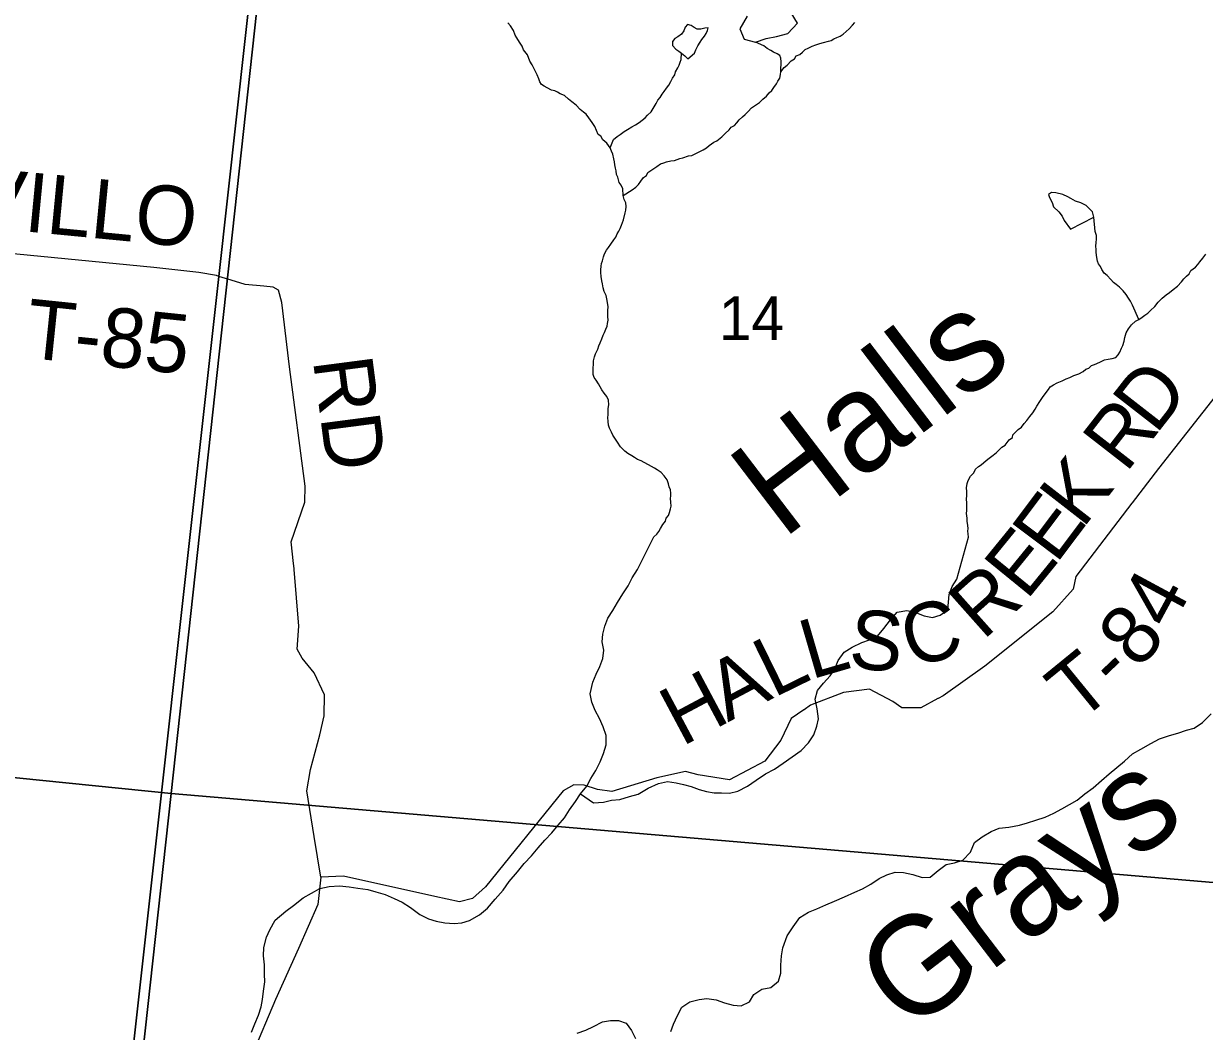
# Model space of a CAD drawing. Extents: x 1310247 to 1664935, y 284496 to 704931.
# Drawn here: x 1499571 to 1505539, y 502691 to 507787 of the extents above; entities that cross this region are included whole.
import ezdxf

# ---------------------------------------------------------------- set-up
doc = ezdxf.new("R2010")
doc.units = 0
for name, color, linetype in [('GM_X_Adjacent_County', 7, 'Continuous'), ('GM_X_County', 7, 'Continuous'), ('GM_X_County_Subdivision_Text', 7, 'Continuous'), ('GM_X_Minor_Lake_Text', 7, 'Continuous'), ('GM_X_Minor_River', 7, 'Continuous'), ('GM_X_Minor_River_Text', 7, 'Continuous'), ('GM_X_Township_Subdivision', 7, 'Continuous'), ('GM_X_US_Location', 7, 'Continuous')]:
    doc.layers.add(name, color=color, linetype=linetype)

msp = doc.modelspace()

# ---------------------------------------------------------------- linework, layer by layer
at = {"layer": 'GM_X_Adjacent_County'}
for points in [[(1500871.9, 509344), (1500557.4, 506509), (1500079, 502198), (1499979.4, 501300.2), (1499932.4, 501290.5), (1499854, 501290), (1499661.2, 501270.8), (1499583.4, 501268.6), (1499486.8, 501284.1)], [(1500079, 502198), (1500557.4, 506509), (1500871.9, 509344)]]:
    msp.add_lwpolyline(points, dxfattribs=at)
at = {"layer": 'GM_X_County'}
for points in [[(1495825.8, 509911.6), (1500914.6, 509372.6), (1500316.1, 503893.5), (1495258.9, 504406.3)], [(1500914.6, 509372.6), (1506128.6, 508801.3), (1505662.2, 503437.3), (1500316.1, 503893.5)]]:
    msp.add_lwpolyline(points, close=True, dxfattribs=at)
for points in [[(1495258.9, 504406.3), (1500316.1, 503893.5), (1500040.8, 501371.2), (1500018.6, 501361.6), (1499952.4, 501348.9), (1499910.3, 501341.7), (1499840.3, 501341), (1499720.3, 501341.2), (1499666.4, 501346.2), (1499566.5, 501350.1)], [(1500040.8, 501371.2), (1500316.1, 503893.5), (1505662.2, 503437.3)]]:
    msp.add_lwpolyline(points, dxfattribs=at)
at = {"layer": 'GM_X_County_Subdivision_Text'}
for points in [[(1500575.3, 506503.3), (1500557.4, 506509), (1500545.5, 506512.8), (1500456.9, 506528), (1500229.3, 506553.3), (1498444.5, 506727.6), (1498337.7, 506744.3), (1498288.3, 506757.9), (1498231.9, 506786.4), (1498164.8, 506836.3), (1498124.4, 506874.3), (1498089.4, 506927.2), (1498081.1, 506981.8), (1498106, 507202.8), (1498094.1, 507233.7), (1498068, 507264.5), (1498021.7, 507275.2), (1497131.7, 507376.8)], [(1500937.8, 505032.7), (1500935.8, 505057.3), (1500923.4, 505166.6), (1500993.2, 505368.1), (1500994.6, 505448.4), (1500914.7, 506051.9), (1500875.5, 506376.2), (1500859.7, 506438.8), (1500831.8, 506454.6), (1500785.7, 506459.7), (1500691.5, 506467.9), (1500619.4, 506489.4), (1500575.3, 506503.3)], [(1505754.6, 506106.7), (1505306.6, 505538.2), (1505173.3, 505363.6)], [(1505173.3, 505363.6), (1505172.7, 505362.9), (1504889.1, 504991.3), (1504875.1, 504927.5), (1504772.6, 504813.1), (1504428.6, 504538.8), (1504219.2, 504388.3), (1504192.7, 504374.2)], [(1501074.1, 503471.8), (1501039.9, 503676.9), (1501002.2, 503908), (1501020.3, 504016), (1501067.8, 504191.5), (1501089.6, 504287.3), (1501091.7, 504393.5), (1501039.6, 504504.7), (1500978.9, 504578), (1500953.7, 504624.5), (1500961.9, 504740.6), (1500938.4, 505026.2), (1500937.8, 505032.7)], [(1504099.3, 504328.2), (1504009.6, 504328), (1503964.1, 504358.9), (1503846.9, 504421.1), (1503714.3, 504405.6), (1503548.7, 504340.4), (1503515.5, 504317.9)], [(1504192.7, 504374.2), (1504192, 504373.9), (1504105.8, 504328.2), (1504100.5, 504328.2), (1504099.3, 504328.2)], [(1503515.5, 504317.9), (1503514.8, 504317.4), (1503451.2, 504274.1), (1503399, 504164.8), (1503316.7, 504058), (1503138.5, 503963.1), (1502980.6, 503988.1), (1502916.8, 504005.3), (1502771.8, 503973.8), (1502543.9, 503903.8), (1502472, 503915.2), (1502404.2, 503936.5), (1502352.1, 503937.4), (1502297.4, 503908.4), (1501905.3, 503422.5), (1501840, 503363.5), (1501773.5, 503346.7), (1501649.7, 503373), (1501188.5, 503475.7), (1501074.1, 503471.8), (1501057.5, 503333.8), (1500961, 503111.1), (1500843.8, 502852.6), (1500724.2, 502570.2)]]:
    msp.add_lwpolyline(points, dxfattribs=at)
at = {"layer": 'GM_X_Minor_River'}
for points in [[(1503228.5, 507824.5), (1503190.8, 507761.2), (1503213.6, 507708.4), (1503269.5, 507693), (1503324.2, 507711.8), (1503376.7, 507722.6), (1503433.3, 507737.2), (1503482.8, 507790.2), (1503449.9, 507841.2), (1503445.2, 507895.5), (1503446.6, 507949.7), (1503425.7, 508002.4), (1503375.4, 507999.6), (1503324.1, 507954.6), (1503297.6, 507939.2)], [(1502959.5, 507767.7), (1502945.8, 507778.2), (1502925.8, 507782.8), (1502915.3, 507769.1), (1502908.7, 507751.3), (1502896.1, 507733.6), (1502877.5, 507720.2), (1502863.2, 507712.6), (1502850.6, 507697), (1502850, 507677), (1502867.5, 507658.4), (1502883.2, 507647.9), (1502896.9, 507637.4), (1502912.6, 507624.9), (1502928.1, 507608.4)], [(1502928.1, 507608.4), (1502961.2, 507637.5), (1502967.8, 507655.3), (1502978.5, 507675), (1502991.2, 507692.6), (1502999.6, 507706.4), (1503012.3, 507724), (1503020.8, 507737.8), (1503027.3, 507751.6), (1503031.7, 507765.5), (1503013.6, 507764.1), (1502993.3, 507758.7), (1502975.3, 507759.2), (1502959.5, 507767.7), (1502945.8, 507778.2), (1502925.8, 507782.8), (1502915.3, 507769.1), (1502908.7, 507751.3), (1502896.1, 507733.6), (1502877.5, 507720.2), (1502863.2, 507712.6), (1502850.6, 507697), (1502850, 507677), (1502867.5, 507658.4), (1502883.2, 507647.9), (1502896.9, 507637.4), (1502912.6, 507624.9), (1502928.1, 507608.4)], [(1502928.1, 507608.4), (1502961.2, 507637.5), (1502967.8, 507655.3), (1502978.5, 507675), (1502991.2, 507692.6), (1502999.6, 507706.4), (1503012.3, 507724), (1503020.8, 507737.8), (1503027.3, 507751.6), (1503031.7, 507765.5), (1503013.6, 507764.1), (1502993.3, 507758.7), (1502975.3, 507759.2), (1502959.5, 507767.7)]]:
    msp.add_lwpolyline(points, dxfattribs=at)
at = {"layer": 'GM_X_Minor_River_Text'}
for points in [[(1502611, 506830.8), (1502615.5, 506844.7), (1502616.1, 506862.7), (1502614.7, 506880.8), (1502607.2, 506897.1), (1502601.8, 506917.3), (1502599, 506951.4), (1502591.5, 506969.7), (1502581.9, 506984), (1502574.8, 507010.2), (1502567.2, 507024.5), (1502565.8, 507042.6), (1502562.3, 507056.7), (1502558.8, 507072.9), (1502557.3, 507088.9), (1502553.7, 507103.1), (1502548.5, 507127.3), (1502542.9, 507141.5), (1502535.5, 507159.7), (1502518.2, 507182.3), (1502498.6, 507199), (1502489.2, 507217.3), (1502475.4, 507225.7), (1502466, 507246), (1502458.7, 507266.3), (1502445.3, 507286.7), (1502428, 507311.3), (1502414.5, 507329.8), (1502400.8, 507340.2), (1502383.2, 507352.8), (1502363.8, 507375.4), (1502342.3, 507392.1), (1502324.6, 507404.7), (1502305.1, 507423.3), (1502283.3, 507432), (1502269.5, 507440.4), (1502255.7, 507446.9), (1502239.7, 507451.4), (1502218, 507462.1), (1502202.2, 507470.6), (1502188.4, 507479), (1502180.8, 507493.3), (1502175.3, 507507.5), (1502165.9, 507527.8), (1502156.5, 507548.1), (1502149, 507562.4), (1502141.5, 507578.6), (1502130, 507597), (1502117, 507629.5), (1502097.7, 507654.1), (1502090.3, 507672.4), (1502076.9, 507692.8), (1502063.6, 507715.3), (1502056, 507729.5), (1502046.7, 507751.8), (1502031.5, 507776.4), (1502017.9, 507790.8)], [(1503398.1, 507543.8), (1503414.9, 507565.3), (1503429.4, 507576.9), (1503450.2, 507598.3), (1503466.6, 507609.8), (1503475.1, 507623.6), (1503493.5, 507631), (1503507.9, 507642.6), (1503520.4, 507656.2), (1503536.7, 507663.8), (1503557.1, 507673.1), (1503575.5, 507680.6), (1503595.7, 507686), (1503614, 507691.4), (1503638.4, 507698.7), (1503652.5, 507702.2), (1503666.9, 507709.8), (1503681.2, 507717.4), (1503697.4, 507722.9), (1503713.9, 507734.4), (1503728.4, 507748), (1503742.9, 507761.6), (1503759.6, 507779.1), (1503772.1, 507792.7)], [(1502601.8, 506917.3), (1502647, 506945.9), (1502665.5, 506959.4), (1502678, 506973), (1502690.7, 506990.6), (1502703.3, 507008.3), (1502719.8, 507019.8), (1502726.2, 507033.6), (1502750.9, 507050.9), (1502771.5, 507064.3), (1502790, 507077.8), (1502806.3, 507083.3), (1502820.5, 507088.8), (1502842.8, 507094.1), (1502860.9, 507095.6), (1502887.3, 507104.8), (1502903.5, 507108.3), (1502932, 507119.4), (1502948.1, 507120.9), (1502964.5, 507128.5), (1502989, 507139.7), (1503005.3, 507149.2), (1503021.7, 507158.7), (1503036.2, 507170.3), (1503058.9, 507187.6), (1503075.2, 507195.1), (1503099.9, 507214.4), (1503116.6, 507232), (1503137.2, 507249.3), (1503147.7, 507263), (1503164.1, 507272.5), (1503176.6, 507286.2), (1503187.1, 507299.9), (1503203.7, 507315.4), (1503218.2, 507327), (1503232.8, 507342.6), (1503249.5, 507362.1), (1503270, 507375.5), (1503290.6, 507388.9), (1503307.1, 507404.4), (1503325.7, 507419.8), (1503338.4, 507437.5), (1503352.8, 507449), (1503363.4, 507464.8), (1503376, 507482.4), (1503382.5, 507496.2), (1503393.1, 507511.9), (1503395.7, 507529.9), (1503398.1, 507543.8), (1503398.7, 507561.8), (1503399.3, 507579.8), (1503399.8, 507593.9), (1503398.4, 507611.9), (1503392.8, 507626.1), (1503379, 507634.6), (1503361.2, 507643.1), (1503347.4, 507651.6), (1503329.7, 507662.1), (1503312.1, 507674.7), (1503269.5, 507693)], [(1502535.5, 507159.7), (1502553, 507201.3), (1502571.6, 507216.7), (1502585.9, 507226.3), (1502606.5, 507241.7), (1502622.9, 507251.2), (1502645.5, 507264.5), (1502663.9, 507276), (1502682.4, 507287.4), (1502696.8, 507299), (1502713.3, 507310.5), (1502723.8, 507324.2), (1502742.5, 507341.7), (1502753, 507357.4), (1502767.9, 507383), (1502776.6, 507400.7), (1502789.1, 507414.4), (1502797.6, 507430.1), (1502808.1, 507443.8), (1502820.8, 507461.5), (1502831.3, 507475.2), (1502842, 507494.9), (1502850.5, 507510.6), (1502863.2, 507528.3), (1502865.7, 507544.2), (1502878.4, 507563.9), (1502884.9, 507577.7), (1502889.4, 507591.6), (1502893.8, 507605.5), (1502896.9, 507637.4)], [(1504980.6, 506807.8), (1504973.3, 506836), (1504941.9, 506866.9), (1504914.1, 506881.6), (1504888.2, 506890.2), (1504864.4, 506902.9), (1504848.6, 506911.3), (1504822.8, 506923.9), (1504788.8, 506930.8), (1504766.7, 506933.3), (1504750.4, 506923.7), (1504756.1, 506907.5), (1504769.5, 506883.1), (1504777, 506860.9)], [(1504777, 506860.9), (1504802.5, 506836.2), (1504820.1, 506813.7), (1504829.6, 506791.4), (1504862.7, 506748.5), (1504980.6, 506807.8)], [(1502674.3, 505026.5), (1502755.8, 505191.5), (1502772.3, 505205), (1502780.8, 505218.7), (1502789.4, 505234.5), (1502802.1, 505254.1), (1502814.7, 505271.8), (1502819.2, 505285.7), (1502829.7, 505299.4), (1502836.2, 505315.2), (1502840.8, 505333.1), (1502843.3, 505347), (1502842, 505367.1), (1502840.6, 505385.2), (1502843, 505399.1), (1502841.5, 505413.2), (1502840, 505429.3), (1502834.5, 505445.5), (1502831, 505459.6), (1502823.6, 505479.9), (1502808.2, 505500.4), (1502792.7, 505516.9), (1502773.1, 505531.5), (1502759.3, 505540), (1502729.7, 505556.9), (1502707.9, 505567.6), (1502692.2, 505576.1), (1502674.3, 505582.7), (1502658.6, 505593.2), (1502644.8, 505601.6), (1502625.1, 505614.2), (1502609.4, 505624.7), (1502588, 505647.4), (1502572.7, 505670), (1502559.3, 505690.4), (1502549.8, 505706.7), (1502542.2, 505721), (1502532.8, 505741.3), (1502527.4, 505757.5), (1502525.9, 505775.6), (1502524.6, 505795.6), (1502525.1, 505809.7), (1502525.7, 505827.7), (1502526.1, 505841.7), (1502528.7, 505859.6), (1502527.5, 505883.7), (1502518.1, 505902), (1502504.5, 505918.5), (1502493, 505934.9), (1502485.5, 505951.1), (1502476, 505965.5), (1502464.5, 505983.8), (1502454.9, 505998.2), (1502449.4, 506012.4), (1502450, 506030.4), (1502450.4, 506044.4), (1502451.1, 506064.4), (1502451.7, 506082.4), (1502456.4, 506102.3), (1502460.9, 506118.2), (1502473.7, 506141.8), (1502478.3, 506157.7), (1502484.8, 506173.5), (1502493.5, 506193.3), (1502500.1, 506211.1), (1502506.6, 506225), (1502513.3, 506242.8), (1502519.7, 506256.6), (1502522.2, 506270.6), (1502524.8, 506288.5), (1502523.4, 506306.6), (1502523.9, 506320.6), (1502524.4, 506336.6), (1502525, 506354.6), (1502521.7, 506376.8), (1502518.3, 506394.9), (1502514.9, 506413), (1502505.5, 506433.4), (1502500.1, 506451.6), (1502496.7, 506471.7), (1502493.2, 506485.8), (1502489.9, 506508), (1502488.5, 506528.1), (1502489, 506542.1), (1502489.6, 506560.1), (1502492.1, 506574), (1502496.5, 506587.9), (1502501.2, 506607.8), (1502507.8, 506623.6), (1502516.4, 506641.4), (1502526.9, 506655.1), (1502539.5, 506672.7), (1502554.3, 506694.3), (1502564.8, 506708), (1502571.3, 506723.9), (1502579.8, 506737.6), (1502586.3, 506751.5), (1502592.9, 506767.3), (1502597.3, 506781.2), (1502603.8, 506795), (1502611, 506830.8)], [(1505207.3, 506291.8), (1505175.5, 506362.9), (1505166.2, 506383.2), (1505154.6, 506399.6), (1505143.2, 506418), (1505127.7, 506436.5), (1505110.3, 506455.1), (1505092.6, 506467.7), (1505078.9, 506478.1), (1505065.3, 506492.5), (1505047.9, 506513.1), (1505032.2, 506525.6), (1505020.8, 506544), (1505013.2, 506558.3), (1505003.6, 506572.6), (1504998.1, 506586.8), (1504994.7, 506604.9), (1504991.4, 506629.1), (1504992, 506645.1), (1504990.5, 506661.2), (1504991.2, 506681.2), (1504993.7, 506697.1), (1504994.3, 506715.1), (1504986.9, 506735.4), (1504980.6, 506807.8)], [(1504288.5, 504978.7), (1504347.1, 505190.4), (1504345.7, 505206.5), (1504344.1, 505220.5), (1504344.6, 505234.5), (1504343, 505248.6), (1504339.7, 505270.8), (1504340.3, 505286.8), (1504337.1, 505310.9), (1504337.5, 505324.9), (1504338.4, 505351), (1504338.8, 505365), (1504337.4, 505381), (1504338.1, 505403), (1504338.7, 505421), (1504337.3, 505439.1), (1504340, 505461.1), (1504344.6, 505477), (1504357.3, 505498.6), (1504374, 505516.1), (1504382.6, 505533.9), (1504397.1, 505547.5), (1504411.5, 505557), (1504436.3, 505578.3), (1504450.8, 505589.9), (1504471.4, 505605.3), (1504487.9, 505618.8), (1504514.9, 505646), (1504531.3, 505655.5), (1504552.3, 505682.9), (1504568.7, 505694.5), (1504571.2, 505708.4), (1504598.2, 505735.6), (1504614.7, 505747.1), (1504627.3, 505764.8), (1504641.9, 505780.3), (1504656.6, 505799.9), (1504671.3, 505819.5), (1504684, 505837.1), (1504692.5, 505852.9), (1504707.4, 505876.5), (1504720.1, 505896.1), (1504734.8, 505915.7), (1504751.6, 505937.2), (1504760.1, 505951), (1504776.5, 505960.5), (1504794.9, 505970), (1504819.3, 505981.2), (1504839.7, 505990.6), (1504858.1, 505998.1), (1504878.5, 506007.5), (1504904.9, 506016.7), (1504925.4, 506028), (1504939.8, 506039.6), (1504954.1, 506045.2), (1504968.6, 506058.8), (1504982.8, 506064.3), (1505011.3, 506075.5), (1505033.8, 506086.8), (1505052, 506090.2), (1505072.2, 506093.6), (1505090.5, 506099.1), (1505103, 506112.7), (1505111.5, 506126.5), (1505120.2, 506146.2), (1505126.6, 506160.1), (1505133.4, 506181.9), (1505136, 506199.8), (1505142.8, 506223.7), (1505155.5, 506243.3), (1505170.3, 506264.9), (1505191, 506282.3), (1505207.3, 506291.8), (1505223.8, 506303.3), (1505238.2, 506312.9), (1505252.6, 506322.5), (1505267.1, 506336), (1505287.9, 506357.5), (1505304.7, 506379), (1505325.4, 506398.4), (1505346.1, 506415.8), (1505362.5, 506427.3), (1505381.1, 506442.7), (1505403.8, 506460.1), (1505422.6, 506481.5), (1505435.2, 506497.2), (1505447.7, 506510.8), (1505462.1, 506522.4), (1505470.7, 506538.1), (1505493.3, 506555.5), (1505505.8, 506569.1), (1505516.3, 506582.8), (1505531, 506600.4), (1505545.8, 506622)], [(1502626.8, 504945.1), (1502647.6, 504984.8), (1502674.3, 505026.5)], [(1500723.1, 502687.8), (1500739.9, 502729.7), (1500758.7, 502773.5), (1500771.4, 502815.4), (1500778.1, 502853.3), (1500782.8, 502895.4), (1500789.6, 502941.4), (1500788.3, 502981.5), (1500789, 503027.6), (1500783.8, 503073.8), (1500784.5, 503115.9), (1500799.4, 503167.8), (1500816.1, 503205.6), (1500843, 503253.3), (1500895.9, 503298.6), (1500934.5, 503328), (1500983.3, 503367.3), (1501025.9, 503390.7), (1501068.4, 503414.1), (1501114.7, 503423.4), (1501166.9, 503426.6), (1501217, 503421.8), (1501261, 503415), (1501311, 503408.2), (1501351, 503397.6), (1501398.9, 503382.8), (1501444.7, 503364), (1501484.5, 503345.3), (1501526.2, 503318.6), (1501573.7, 503281.7), (1501617.5, 503261), (1501655.4, 503248.4), (1501699.4, 503239.6), (1501747.5, 503236.9), (1501785.7, 503240.3), (1501824, 503251.7), (1501874.6, 503281), (1501915.3, 503314.4), (1501954.2, 503359.9), (1501995.1, 503405.3), (1502025.9, 503449), (1502066.9, 503498.4), (1502101.7, 503540), (1502138.4, 503579.5), (1502171.2, 503619.1), (1502206, 503658.6), (1502240.7, 503696.1), (1502273.4, 503733.7), (1502304.2, 503771.3), (1502330.9, 503811), (1502359.7, 503854.6), (1502386.4, 503892.3), (1502417.2, 503931.9), (1502437.9, 503969.7), (1502462.7, 504011.4), (1502485.5, 504055.1), (1502502.2, 504097), (1502515, 504140.9), (1502515.8, 504187), (1502500.5, 504231.3), (1502481.1, 504273.7), (1502459.7, 504314.2), (1502442.4, 504356.6), (1502435.1, 504398.8), (1502448.1, 504456.7), (1502464.8, 504498.5), (1502483.5, 504536.3), (1502498.2, 504576.2), (1502503, 504618.2), (1502495.6, 504660.5), (1502498.3, 504700.5), (1502509, 504740.5), (1502523.7, 504780.3), (1502548.5, 504820), (1502573.2, 504859.7), (1502600, 504903.4), (1502626.8, 504945.1)], [(1502386.4, 503892.3), (1502451.9, 503847.2), (1502502.1, 503850.4), (1502542.4, 503859.8), (1502584.5, 503863.1), (1502633, 503878.4), (1502677.3, 503891.7), (1502728, 503921), (1502780.5, 503944.2), (1502824.8, 503955.5), (1502868.9, 503948.8), (1502906.8, 503940.1), (1502944.8, 503929.5), (1502984.6, 503914.8), (1503022.6, 503904.2), (1503060.6, 503897.6), (1503098.7, 503897), (1503138.8, 503896.4), (1503181.1, 503905.7), (1503229.7, 503931), (1503274.3, 503962.4), (1503321, 503993.7), (1503365.5, 504017), (1503410.2, 504048.4), (1503454.9, 504079.8), (1503501.5, 504111.1), (1503538.3, 504150.6), (1503565.1, 504190.3), (1503579.8, 504234.2), (1503588.5, 504272.1), (1503581.3, 504322.4), (1503572.1, 504370.6), (1503582.9, 504414.6), (1503613.6, 504452.2), (1503648.3, 504489.7), (1503673, 504527.4), (1503687.7, 504567.3), (1503718.5, 504608.9), (1503759.1, 504634.3), (1503807.6, 504657.6), (1503846, 504671), (1503886.4, 504690.4), (1503919.1, 504728), (1503952, 504771.6), (1503986.7, 504811.1), (1504035, 504820.4), (1504075, 504811.7), (1504122.9, 504792.9), (1504164.8, 504784.2), (1504203.2, 504795.6), (1504241.7, 504823.1), (1504246.4, 504861.1), (1504249.1, 504901.1), (1504263.8, 504941), (1504288.5, 504978.7)], [(1504644.9, 503746), (1504687.3, 503759.4), (1504733.7, 503774.7), (1504778.1, 503794), (1504818.6, 503817.4), (1504857.1, 503838.9), (1504895.6, 503860.3), (1504934.2, 503891.8), (1504976.9, 503923.2), (1505019.7, 503960.6), (1505058.3, 503994), (1505097, 504025.5), (1505135.6, 504057), (1505176.4, 504094.4), (1505216.9, 504117.8), (1505267.5, 504147.1), (1505312.1, 504170.4), (1505362.5, 504187.7), (1505404.8, 504199), (1505449.2, 504214.4), (1505487.5, 504223.8), (1505530.1, 504253.2), (1505573, 504296.6)], [(1502841.7, 502690.1), (1502856.4, 502728), (1502875.2, 502771.8), (1502897.9, 502813.5), (1502938.5, 502840.9), (1502984.8, 502852.2), (1503025, 502857.6), (1503071.1, 502850.9), (1503113, 502836.2), (1503156.9, 502823.4), (1503197, 502820.8), (1503239.4, 502840.2), (1503262.1, 502877.9), (1503302.7, 502905.3), (1503347, 502912.6), (1503385.6, 502946.1), (1503398.3, 502986), (1503399, 503026.1), (1503401.8, 503074.1), (1503408.5, 503114.1), (1503429.6, 503174), (1503460.5, 503219.6), (1503493.4, 503267.2), (1503538, 503294.5), (1503580.4, 503311.9), (1503624.8, 503331.2), (1503669.3, 503350.6), (1503719.8, 503371.8), (1503772.4, 503395), (1503810.8, 503412.5), (1503853.3, 503435.8), (1503895.9, 503465.2), (1503934.3, 503482.7), (1503976.7, 503496), (1504018.8, 503495.4), (1504064.7, 503484.6), (1504112.6, 503469.8), (1504152.8, 503471.2), (1504193.5, 503504.6), (1504234.1, 503536), (1504276.4, 503543.4), (1504318.7, 503556.8), (1504357.6, 503598.2), (1504376.4, 503646), (1504415, 503675.5), (1504461.6, 503702.8), (1504502, 503718.2), (1504550.2, 503723.5), (1504604.6, 503734.6), (1504644.9, 503746)], [(1502368.1, 502681.6), (1502412.5, 502697), (1502450.9, 502716.4), (1502497.5, 502739.7), (1502537.7, 502747.1), (1502577.8, 502746.5), (1502615.7, 502733.8), (1502643.2, 502695.3), (1502664.5, 502654.8)]]:
    msp.add_lwpolyline(points, dxfattribs=at)

# ---------------------------------------------------------------- texts
at = {"layer": 'GM_X_Minor_Lake_Text'}
for s, rotation, p in [('Halls', 37.34124, (1503405.6, 505174.4)), ('Grays', 37.34128, (1504038.9, 502672.2))]:
    msp.add_text(s, height=499.99, rotation=rotation, dxfattribs=at).set_placement(p)
at = {"layer": 'GM_X_Township_Subdivision'}
for s, rotation, p in [('TROVILLO', 354.50753, (1498458.7, 506844.1)), ('T-85', 354.08426, (1499573.5, 506098.6)), ('RD', 277.43101, (1501032.8, 506086.2)), ('D', 52.10497, (1505293.8, 505704.7)), ('R', 52.10276, (1505142.4, 505510.2)), ('K', 52.11734, (1504923.6, 505229)), ('E', 53.06466, (1504789.6, 505050.7)), ('E', 50.81468, (1504639.8, 504866.6)), ('R', 41.59693, (1504419.1, 504665)), ('4', 61.63296, (1505366.5, 504713.7)), ('S', 355.19059, (1503736.4, 504529.8)), ('C', 16.66683, (1504059.5, 504525.5)), ('8', 49.55123, (1505207.7, 504516.2)), ('L', 16.24032, (1503549.8, 504470)), ('L', 26.13957, (1503361.1, 504376.1)), ('A', 27.99556, (1503130.3, 504253.3)), ('T', 39.18387, (1504902.4, 504248)), ('-', 43.67306, (1505095.6, 504406.8)), ('H', 28.07055, (1502897.4, 504129.1))]:
    msp.add_text(s, height=300, rotation=rotation, dxfattribs=at).set_placement(p)
at = {"layer": 'GM_X_US_Location'}
msp.add_text('14', height=221, rotation=0.00001, dxfattribs=at).set_placement((1503085, 506187.3))

doc.saveas('drawing.dxf')
